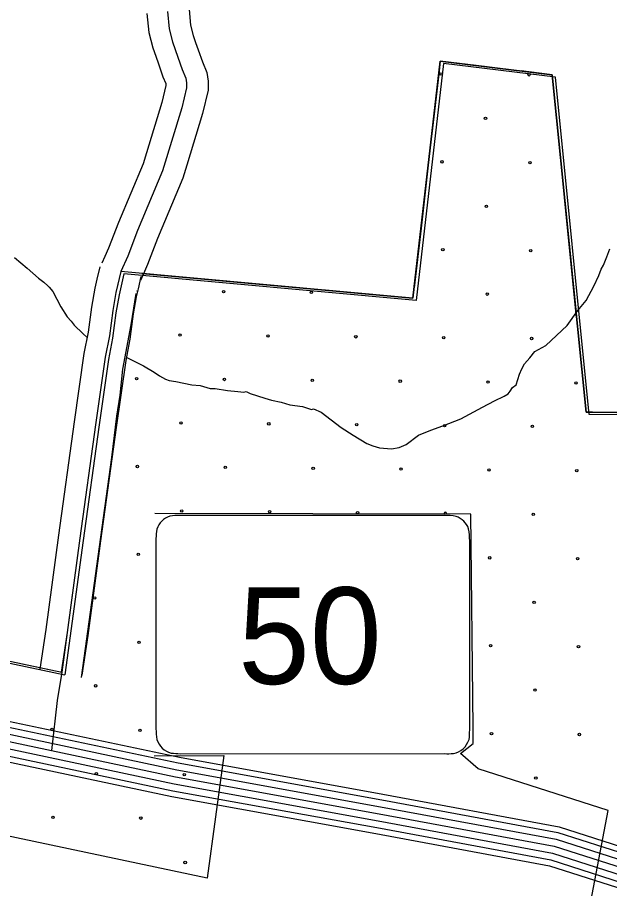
# Model space of a CAD drawing. Extents: x 1551132 to 1791609, y 378168 to 563823.
# Drawn here: x 1635332 to 1637923, y 474457 to 478268 of the extents above; entities that cross this region are included whole.
import ezdxf

# ---------------------------------------------------------------- set-up
doc = ezdxf.new("R2010")
doc.units = 0
for name, color, linetype in [('DESIGN - EROSION CONTROL - Devices', 7, 'Continuous'), ('DESIGN - ROW - Slope Lines', 7, 'Continuous'), ('DESIGN - SCRATCH - User 1', 7, 'Continuous'), ('DESIGN - TRAFFIC CONTROL PERMANENT - Pavement Marking Text', 7, 'Continuous'), ('DESIGN - TRANSPORTATION - Text', 7, 'Continuous'), ('SURVEY - CENTERLINE - Preliminary Text', 7, 'Continuous'), ('SURVEY - PROPERTY - Owners', 7, 'Continuous'), ('SURVEY - VEGETATION - Features with Text', 7, 'Continuous')]:
    doc.layers.add(name, color=color, linetype=linetype)

msp = doc.modelspace()

# ---------------------------------------------------------------- linework, layer by layer
at = {"layer": 'DESIGN - EROSION CONTROL - Devices'}
for centre in [(1637185.975, 478020.42), (1637185.975, 478020.42), (1637570.528, 478016.686), (1637570.528, 478016.686), (1637380.118, 477826.276), (1637380.118, 477826.276), (1637189.708, 477635.867), (1637189.708, 477635.867), (1637574.261, 477632.133), (1637574.261, 477632.133), (1637383.851, 477441.723), (1637383.851, 477441.723), (1637193.442, 477251.314), (1637193.442, 477251.314), (1637577.995, 477247.58), (1637577.995, 477247.58), (1636233.926, 477068.371), (1636233.926, 477068.371), (1636618.479, 477064.637), (1636618.479, 477064.637), (1637387.585, 477057.17), (1637387.585, 477057.17), (1636043.516, 476877.961), (1636043.516, 476877.961), (1636428.069, 476874.228), (1636428.069, 476874.228), (1636812.622, 476870.494), (1636812.622, 476870.494), (1637197.175, 476866.761), (1637197.175, 476866.761), (1637581.728, 476863.027), (1637581.728, 476863.027), (1635853.107, 476687.552), (1635853.107, 476687.552), (1636237.66, 476683.818), (1636237.66, 476683.818), (1636622.213, 476680.085), (1636622.213, 476680.085), (1637006.766, 476676.351), (1637006.766, 476676.351), (1637391.318, 476672.617), (1637391.318, 476672.617), (1637775.871, 476668.884), (1637775.871, 476668.884), (1636047.25, 476493.408), (1636047.25, 476493.408), (1636431.803, 476489.675), (1636431.803, 476489.675), (1636816.356, 476485.941), (1636816.356, 476485.941), (1637200.909, 476482.208), (1637200.909, 476482.208), (1637585.462, 476478.474), (1637585.462, 476478.474), (1635856.84, 476302.999), (1635856.84, 476302.999), (1636241.393, 476299.265), (1636241.393, 476299.265), (1636625.946, 476295.532), (1636625.946, 476295.532), (1637010.499, 476291.798), (1637010.499, 476291.798), (1637395.052, 476288.065), (1637395.052, 476288.065), (1637779.605, 476284.331), (1637779.605, 476284.331), (1636050.983, 476108.855), (1636050.983, 476108.855), (1636435.536, 476105.122), (1636435.536, 476105.122), (1636820.089, 476101.388), (1636820.089, 476101.388), (1637589.195, 476093.921), (1637589.195, 476093.921), (1635860.574, 475918.446), (1635860.574, 475918.446), (1637398.786, 475903.512), (1637398.786, 475903.512), (1637783.338, 475899.778), (1637783.338, 475899.778), (1635670.164, 475728.036), (1635670.164, 475728.036), (1637592.929, 475709.368), (1637592.929, 475709.368), (1635864.307, 475533.893), (1635864.307, 475533.893), (1637402.519, 475518.959), (1637402.519, 475518.959), (1637787.072, 475515.225), (1637787.072, 475515.225), (1635673.898, 475343.483), (1635673.898, 475343.483), (1637596.662, 475324.815), (1637596.662, 475324.815), (1635483.488, 475153.073), (1635483.488, 475153.073), (1635868.041, 475149.34), (1635868.041, 475149.34), (1637406.253, 475134.406), (1637406.253, 475134.406), (1637790.806, 475130.672), (1637790.806, 475130.672), (1635677.631, 474958.93), (1635677.631, 474958.93), (1636062.184, 474955.197), (1636062.184, 474955.197), (1637600.396, 474940.262), (1637600.396, 474940.262), (1635487.221, 474768.52), (1635487.221, 474768.52), (1635871.774, 474764.787), (1635871.774, 474764.787), (1636065.918, 474570.644), (1636065.918, 474570.644)]:
    msp.add_circle(centre, 5.28, dxfattribs=at)
for centre, start, end in [((1635849.373, 477072.105), 338.947626, 346.583875), ((1637772.138, 477053.437), 136.533264, 234.909883), ((1637204.642, 476097.655), 321.798717, 217.932821)]:
    msp.add_arc(centre, 5.28, start, end, dxfattribs=at)
at = {"layer": 'DESIGN - ROW - Slope Lines'}
for p, q in [((1637200.14, 476089.144), (1636043.276, 476089.119)), ((1635938.076, 475987.915), (1635938.095, 475156.129)), ((1637310.954, 475157.526), (1637310.936, 475977.478)), ((1636044.49, 475046.789), (1637201.088, 475046.814))]:
    msp.add_line(p, q, dxfattribs=at)
for centre, radius, start, end in [((1636026.942, 476000.274), 89.766, 108.371169, 161.449486), ((1636033.905, 475929.033), 160.357, 86.648539, 102.700253), ((1637209.282, 475891.103), 198.249, 77.697222, 92.642711), ((1637221.412, 475999.635), 90.332, 20.262592, 70.527447), ((1636150.876, 475989.093), 212.779, 169.236142, 180.320811), ((1637057.401, 475981.809), 253.555, 359.016675, 11.167472), ((1636212.182, 475155.418), 274.065, 179.852744, 189.896383), ((1637241.593, 475126.379), 68.632, 345.070114, 358.743625), ((1636363.867, 475162.265), 947.081, 357.737336, 359.712781), ((1636028.712, 475137.384), 91.27, 198.572375, 254.431786), ((1637222.542, 475135.212), 89.389, 280.925528, 342.744556), ((1636048.309, 475409.147), 362.376, 263.010914, 269.398622), ((1637211.546, 475581.552), 534.837, 268.879539, 272.994294)]:
    msp.add_arc(centre, radius, start, end, dxfattribs=at)
at = {"layer": 'DESIGN - SCRATCH - User 1'}
for points in [[(1635878.111, 477146.964), (1637062.675, 477039.112), (1637182.331, 478076.781), (1637672.119, 478017.079), (1637820.006, 476541.066)], [(1635612.008, 475380.126), (1635690.631, 475951.925), (1635745.055, 476342.201), (1635766.23, 476523.731), (1635781.346, 476614.492), (1635793.438, 476729.453), (1635829.728, 476923.083), (1635850.895, 477059.229)], [(1637820.006, 476541.066), (1639029.786, 476527.325), (1638846.649, 476073.313), (1638675.453, 476079.063), (1638650.02, 475936.201), (1639218.44, 475753.105), (1639005.844, 474642.893)], [(1637811.814, 474246.282), (1637916.253, 474797.896), (1637347.833, 474980.992), (1637270.66, 475047.485), (1637325.426, 475090.653), (1637325.426, 475161.238), (1637316.143, 476094.138), (1635932.742, 476097.379)], [(1634278.381, 475666.591), (1635526.093, 475402.635)], [(1635929.958, 475037.268), (1636234.493, 475039.126), (1636161.544, 474501.587)], [(1636161.544, 474501.587), (1633782.317, 475004.924)]]:
    msp.add_lwpolyline(points, dxfattribs=at)
at = {"layer": 'DESIGN - TRAFFIC CONTROL PERMANENT - Pavement Marking Text'}
for points in [[(1637820.006, 476541.066), (1637672.119, 478017.079), (1637182.331, 478076.781), (1637062.675, 477039.112), (1635784.246, 477155.623)], [(1637820.006, 476541.066), (1637672.119, 478017.079), (1637182.331, 478076.781), (1637062.675, 477039.112), (1635784.246, 477155.623)], [(1637820.006, 476541.066), (1637672.119, 478017.079), (1637182.331, 478076.781), (1637062.675, 477039.112), (1635784.246, 477155.623)], [(1637820.006, 476541.066), (1637672.119, 478017.079), (1637182.331, 478076.781), (1637062.675, 477039.112), (1635784.246, 477155.623)], [(1637820.006, 476541.066), (1637672.119, 478017.079), (1637182.331, 478076.781), (1637062.675, 477039.112), (1635784.246, 477155.623)], [(1637833.698, 476530.808), (1637685.81, 478006.821), (1637196.022, 478066.522), (1637076.366, 477028.853), (1635797.938, 477145.364)], [(1635784.246, 477155.623), (1635762.622, 477063.637), (1635748.855, 476985.227), (1635734.422, 476874.807), (1635716.056, 476781.455), (1635673.99, 476485.705), (1635605.175, 475990.109), (1635526.093, 475402.635)], [(1635784.246, 477155.623), (1635762.622, 477063.637), (1635748.855, 476985.227), (1635734.422, 476874.807), (1635716.056, 476781.455), (1635673.99, 476485.705), (1635605.175, 475990.109), (1635526.093, 475402.635)], [(1635784.246, 477155.623), (1635762.622, 477063.637), (1635748.855, 476985.227), (1635734.422, 476874.807), (1635716.056, 476781.455), (1635673.99, 476485.705), (1635605.175, 475990.109), (1635526.093, 475402.635)], [(1635784.246, 477155.623), (1635762.622, 477063.637), (1635748.855, 476985.227), (1635734.422, 476874.807), (1635716.056, 476781.455), (1635673.99, 476485.705), (1635605.175, 475990.109), (1635526.093, 475402.635)], [(1635784.246, 477155.623), (1635762.622, 477063.637), (1635748.855, 476985.227), (1635734.422, 476874.807), (1635716.056, 476781.455), (1635673.99, 476485.705), (1635605.175, 475990.109), (1635526.093, 475402.635)], [(1635797.938, 477145.364), (1635776.313, 477053.378), (1635762.547, 476974.968), (1635748.114, 476864.548), (1635729.747, 476771.196), (1635687.682, 476475.447), (1635618.866, 475979.85), (1635539.784, 475392.377)], [(1638991.686, 474555.457), (1639218.44, 475753.105), (1638650.02, 475936.201), (1638675.453, 476079.063), (1638846.649, 476073.313), (1639029.786, 476527.325), (1637820.006, 476541.066)], [(1638991.686, 474555.457), (1639218.44, 475753.105), (1638650.02, 475936.201), (1638675.453, 476079.063), (1638846.649, 476073.313), (1639029.786, 476527.325), (1637820.006, 476541.066)], [(1638991.686, 474555.457), (1639218.44, 475753.105), (1638650.02, 475936.201), (1638675.453, 476079.063), (1638846.649, 476073.313), (1639029.786, 476527.325), (1637820.006, 476541.066)], [(1638991.686, 474555.457), (1639218.44, 475753.105), (1638650.02, 475936.201), (1638675.453, 476079.063), (1638846.649, 476073.313), (1639029.786, 476527.325), (1637820.006, 476541.066)], [(1638991.686, 474555.457), (1639218.44, 475753.105), (1638650.02, 475936.201), (1638675.453, 476079.063), (1638846.649, 476073.313), (1639029.786, 476527.325), (1637820.006, 476541.066)], [(1639005.377, 474545.198), (1639232.131, 475742.846), (1638663.711, 475925.942), (1638689.144, 476068.804), (1638860.34, 476063.054), (1639043.478, 476517.066), (1637833.698, 476530.808)], [(1634278.381, 475666.591), (1635526.093, 475402.635)], [(1634278.381, 475666.591), (1635526.093, 475402.635)], [(1634278.381, 475666.591), (1635526.093, 475402.635)], [(1634278.381, 475666.591), (1635526.093, 475402.635)], [(1634278.381, 475666.591), (1635526.093, 475402.635)], [(1634292.072, 475656.333), (1635539.784, 475392.377)]]:
    msp.add_lwpolyline(points, dxfattribs=at)
at = {"layer": 'DESIGN - TRANSPORTATION - Text'}
for points in [[(1635810.812, 476779.663), (1635884.227, 476743.07), (1635929.834, 476716.428), (1635953.6, 476700.094), (1635979.392, 476685.727), (1635995.291, 476679.502), (1636025.215, 476675.094), (1636094.964, 476660.127), (1636130.905, 476657.627), (1636174.704, 476645.018), (1636196.678, 476644.718), (1636250.518, 476635.976), (1636296.426, 476631.343), (1636322.375, 476628.984), (1636332.392, 476630.851), (1636350.266, 476622.601), (1636413.94, 476601.717), (1636443.806, 476593.3), (1636485.663, 476584.717), (1636523.47, 476572.191), (1636579.336, 476565.424), (1636619.135, 476552.866), (1636627.16, 476554.758), (1636660.942, 476540.282), (1636747.973, 476473.039), (1636801.497, 476440.28), (1636860.962, 476403.437), (1636886.803, 476393.078), (1636916.669, 476384.662), (1636968.568, 476379.945), (1637002.617, 476385.487), (1637032.775, 476399.087), (1637087.282, 476440.371), (1637141.531, 476461.647), (1637193.746, 476480.948), (1637272.103, 476511.907), (1637366.709, 476562.65), (1637419.033, 476589.959), (1637461.29, 476611.401), (1637479.406, 476621.16), (1637487.556, 476633.052), (1637497.764, 476648.927), (1637513.905, 476660.719), (1637528.505, 476706.554), (1637538.822, 476730.438), (1637551.105, 476752.28), (1637573.429, 476777.997), (1637595.779, 476805.715), (1637644.111, 476833.082), (1637737.2, 476919.876), (1637784.041, 476985.286), (1637820.59, 477028.821), (1637853.414, 477092.431), (1637876.005, 477138.157), (1637886.372, 477166.041), (1637896.605, 477183.908), (1637911.071, 477219.742), (1637923.538, 477255.601)], [(1635318.974, 477217.191), (1635374.314, 477170.398), (1635423.705, 477127.688), (1635447.446, 477109.346), (1635465.212, 477093.088), (1635471.129, 477087.004), (1635486.87, 477068.779), (1635521.952, 477002.244), (1635549.343, 476957.834), (1635567.085, 476939.575), (1635580.834, 476921.366), (1635618.317, 476884.824), (1635636.566, 476867.757)]]:
    msp.add_lwpolyline(points, dxfattribs=at)
at = {"layer": 'SURVEY - CENTERLINE - Preliminary Text'}
for points in [[(1634225.115, 475414.802), (1635264.374, 475194.938), (1636040.689, 475030.843), (1636931.126, 474869.472), (1637702.5, 474726.219), (1638207.113, 474564.665), (1639193.206, 474207.681), (1639641.987, 474053.886), (1639956.838, 473914.749), (1640129.317, 473809.788), (1640261.297, 473716.094), (1640295.397, 473686.377)], [(1634213.582, 475360.283), (1635252.849, 475140.428), (1636029.956, 474976.166), (1636921.068, 474814.671), (1637688.867, 474672.084), (1638189.13, 474511.922), (1639174.69, 474155.13), (1639621.654, 474001.951), (1639930.989, 473865.256), (1640098.668, 473763.22), (1640226.782, 473672.268), (1640247.531, 473654.184)], [(1634219.999, 475390.618), (1635259.258, 475170.754), (1636035.931, 475006.592), (1636926.668, 474845.163), (1637696.458, 474702.202), (1638199.13, 474541.264), (1639184.99, 474184.364), (1639632.962, 474030.852), (1639945.372, 473892.799), (1640115.718, 473789.129), (1640245.99, 473696.652), (1640274.23, 473672.043)], [(1634207.166, 475329.958), (1635246.433, 475110.094), (1636023.989, 474945.74), (1636915.477, 474784.178), (1637681.284, 474641.958), (1638179.122, 474482.571), (1639164.39, 474125.887), (1639610.346, 473973.059), (1639916.606, 473837.722), (1640081.618, 473737.303), (1640207.582, 473647.884), (1640323.079, 473547.223), (1640676.729, 473177.23), (1641130.935, 472684.084), (1641310.964, 472518.072), (1641402.278, 472448.795), (1641499.801, 472404.086), (1641573.358, 472391.202), (1641936.049, 472299.3), (1642272.716, 472203.664), (1642425.979, 472148.005), (1642634.707, 472047.719)], [(1634207.166, 475329.958), (1635246.433, 475110.094), (1636023.989, 474945.74), (1636915.477, 474784.178), (1637681.284, 474641.958), (1638179.122, 474482.571), (1639164.39, 474125.887), (1639610.346, 473973.059), (1639916.606, 473837.722), (1640081.618, 473737.303), (1640207.582, 473647.884), (1640221.807, 473635.484)], [(1634200.749, 475299.632), (1635240.016, 475079.76), (1636018.023, 474915.315), (1636909.885, 474753.686), (1637673.7, 474611.833), (1638169.114, 474453.22), (1639154.09, 474096.645), (1639599.038, 473944.166), (1639902.223, 473810.188), (1640064.569, 473711.386), (1640188.382, 473623.5), (1640194.266, 473618.375)], [(1634189.008, 475244.139), (1635228.283, 475024.275), (1636007.098, 474859.655), (1636899.652, 474697.901), (1637659.817, 474556.723), (1638150.814, 474399.527), (1639135.241, 474043.152), (1639578.347, 473891.298), (1639875.907, 473759.803), (1640033.369, 473663.976), (1640144.383, 473585.182)], [(1634194.333, 475269.298), (1635233.608, 475049.434), (1636012.048, 474884.889), (1636904.285, 474723.193), (1637666.109, 474581.715), (1638159.114, 474423.878), (1639143.791, 474067.411), (1639587.73, 473915.266), (1639887.84, 473782.646), (1640047.519, 473685.477), (1640167.833, 473600.066)]]:
    msp.add_lwpolyline(points, dxfattribs=at)
at = {"layer": 'SURVEY - PROPERTY - Owners'}
for points in [[(1635988.826, 478293.361), (1635995.767, 478217.175), (1636010.983, 478160.899), (1636034.058, 478094.506), (1636053.307, 478040.171), (1636068.765, 478001.911), (1636071.715, 477981.194), (1636072.19, 477959.819), (1636050.982, 477872.016), (1635967.217, 477596.876), (1635857.661, 477336.102), (1635814.387, 477223.291), (1635784.246, 477155.623)], [(1636082.748, 478301.678), (1636088.923, 478233.884), (1636101.139, 478188.725), (1636111.723, 478158.274), (1636123.031, 478125.723), (1636141.497, 478073.597), (1636160.496, 478026.579), (1636165.855, 477988.92), (1636166.729, 477949.627), (1636141.988, 477847.191), (1636073.106, 477620.943), (1636056.015, 477564.8), (1635945.168, 477300.943), (1635901.527, 477187.199), (1635883.244, 477146.139), (1635870.378, 477117.255)], [(1635898.469, 478285.36), (1635906.152, 478201.1), (1635924.26, 478134.131), (1635936.977, 478097.539), (1635948.468, 478064.471), (1635968.468, 478008.02), (1635980.526, 477978.177), (1635981.151, 477973.769), (1635981.242, 477969.627), (1635963.434, 477895.892), (1635896.136, 477674.828), (1635881.794, 477627.735), (1635773.48, 477369.92), (1635730.556, 477258.017), (1635714.256, 477221.416), (1635701.39, 477192.532)], [(1635692.457, 477177.206), (1635679.507, 477122.122), (1635670.216, 477082.596), (1635655.633, 476999.494), (1635641.325, 476890.032), (1635623.058, 476797.205), (1635580.617, 476498.83), (1635511.752, 476002.884), (1635456.12, 475589.615), (1635430.545, 475416.936)], [(1635784.246, 477155.623), (1635771.297, 477100.538), (1635762.622, 477063.637), (1635748.855, 476985.227), (1635734.422, 476874.807), (1635716.056, 476781.455), (1635673.99, 476485.705), (1635605.175, 475990.109), (1635549.484, 475576.415), (1635523.818, 475403.119)], [(1635872.544, 477134.864), (1635859.595, 477079.779), (1635851.511, 477045.395), (1635838.537, 476971.501), (1635823.987, 476860.157), (1635805.521, 476766.304), (1635763.813, 476473.08), (1635695.048, 475977.817), (1635639.299, 475563.715), (1635613.549, 475389.827)], [(1635526.093, 475402.635), (1635505.394, 475278.69), (1635480.261, 475060.668)]]:
    msp.add_lwpolyline(points, dxfattribs=at)
at = {"layer": 'SURVEY - VEGETATION - Features with Text'}
for points in [[(1637387.626, 478051.755), (1637182.331, 478076.781), (1637175.781, 478019.971)], [(1637684.819, 477890.318), (1637672.119, 478017.079), (1637536.514, 478033.605)], [(1637175.781, 478019.979), (1637145.54, 477757.714)], [(1637711.143, 477627.636), (1637684.819, 477890.326)], [(1637128.357, 477608.694), (1637098.116, 477346.428)], [(1637752.417, 477215.692), (1637726.093, 477478.382)], [(1637098.116, 477346.437), (1637067.866, 477084.163)], [(1637778.733, 476953.002), (1637752.417, 477215.7)], [(1636020.382, 477134.106), (1635875.836, 477147.281)], [(1636283.285, 477110.147), (1636020.374, 477134.106)], [(1636695.567, 477072.571), (1636432.656, 477096.53)], [(1636958.46, 477048.612), (1636695.558, 477072.571)], [(1637820.006, 476541.066), (1637793.691, 476803.748)], [(1637847.981, 476540.75), (1637820.006, 476541.066)], [(1635346.714, 475440.586), (1635526.093, 475402.635)], [(1635526.418, 475405.019), (1635526.093, 475402.635)]]:
    msp.add_lwpolyline(points, dxfattribs=at)

# ---------------------------------------------------------------- texts
at = {"layer": 'DESIGN - ROW - Slope Lines'}
msp.add_text('50', height=422.4054, rotation=0.00125, dxfattribs=at).set_placement((1636297.395, 475351.898))

doc.saveas('drawing.dxf')
